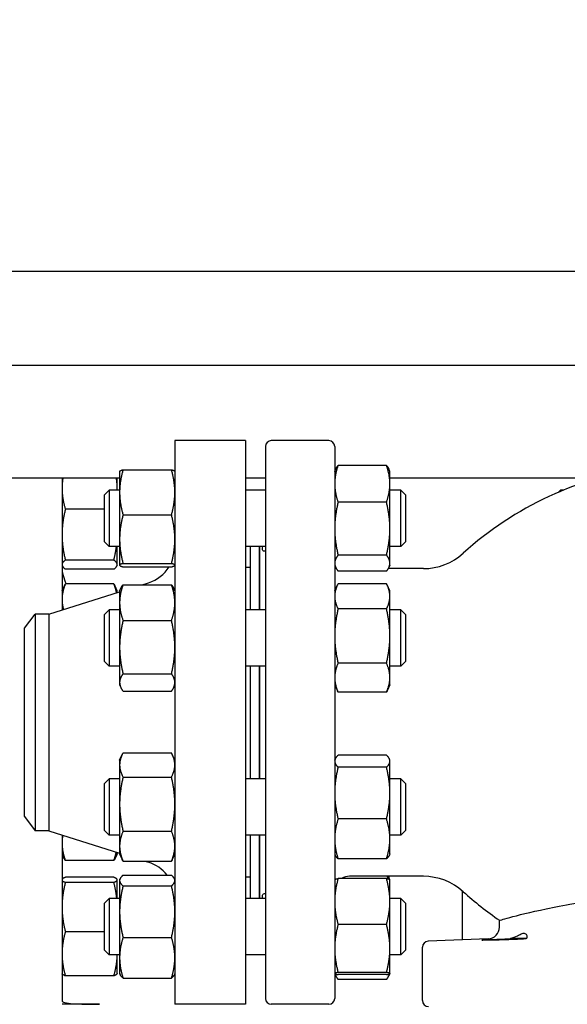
# Model space of a CAD drawing. Header units: inches. Extents: x 24 to 1128, y -69 to 748.
# Tile 621 of 656: x 605.1 to 612.38, y 682.92 to 696.02. Entities that reach past the tile are written whole.
import ezdxf

# ---------------------------------------------------------------- set-up
doc = ezdxf.new("R2010")
doc.units = ezdxf.units.IN
doc.header["$LTSCALE"] = 32
doc.header["$MEASUREMENT"] = 0
doc.layers.add('Dimension (ANSI)', color=7, linetype='Continuous', lineweight=25)
doc.layers.add('Visible (ANSI)', color=7, linetype='Continuous', lineweight=30)
doc.styles.add('Note Text (ANSI)', font='tahoma.ttf')
doc.dimstyles.new('SB Fraction-16 (ANSI)', dxfattribs={"dimscale": 32, "dimtxt": 0.125, "dimasz": 0.098425, "dimexe": 0.125, "dimexo": 0.0625, "dimgap": 0.031496, "dimtad": 0, "dimtih": 1, "dimtoh": 1, "dimdec": 4, "dimrnd": 1e-08, "dimzin": 0, "dimdsep": 46, "dimlunit": 5, "dimtxsty": 'Note Text (ANSI)', "dimcen": 0.09, "dimdle": 0.393701, "dimclrd": 256, "dimclre": 256, "dimclrt": 256, "dimadec": 0, "dimazin": 3, "dimtfac": 0.96, "dimtofl": 0, "dimtmove": 0, "dimatfit": 3, "dimfxl": 1, "dimfrac": 2, "dimtolj": 1, "dimtzin": 12, "dimlwd": -1, "dimlwe": -1, "dimarcsym": 0})

# ---------------------------------------------------------------- blocks, each defined once
blk = doc.blocks.new('*D17')
at = {"layer": 'Defpoints', "color": 0, "transparency": 16777216}
for p in [(732.281, 712.826), (489.281, 692.669), (732.281, 692.669)]:
    blk.add_point(p, dxfattribs=at)
at = {"layer": 'Dimension (ANSI)', "transparency": 16777216}
for p, q in [((489.281, 694.669), (489.281, 716.826)), ((732.281, 694.669), (732.281, 716.826)), ((492.43, 712.826), (605.57, 712.826)), ((729.131, 712.826), (615.991, 712.826))]:
    blk.add_line(p, q, dxfattribs=at)
for points in [[(492.43, 713.351), (492.43, 712.301), (489.281, 712.826)], [(729.131, 713.351), (729.131, 712.301), (732.281, 712.826)]]:
    blk.add_solid(points, dxfattribs=at)
at = {"layer": 'Dimension (ANSI)', "transparency": 16777216, "insert": (606.578, 714.909), "char_height": 4, "attachment_point": 1, "style": 'Note Text (ANSI)'}
blk.add_mtext('\\A1;243', dxfattribs=at)

msp = doc.modelspace()

# ---------------------------------------------------------------- linework, layer by layer
at = {"layer": 'Visible (ANSI)'}
for p, q in [((628.46813, 692.66853), (595.87438, 692.66853)), ((630.90095, 691.41853), (556.53063, 691.41853)), ((607.16063, 690.41853), (607.16063, 682.91853)), ((608.10063, 690.41853), (607.16063, 690.41853)), ((608.10063, 690.41853), (608.10063, 682.91853)), ((609.20689, 690.41853), (608.44311, 690.41853)), ((608.36437, 690.33979), (608.36437, 682.99727)), ((609.28563, 690.33979), (609.28563, 682.99727)), ((606.42663, 690.00974), (606.42719, 690.01094)), ((606.42663, 690.00974), (606.42663, 689.73019)), ((606.47172, 690.03091), (607.11555, 690.03091)), ((607.16063, 690.00974), (607.16007, 690.01094)), ((609.28563, 690.00974), (609.29941, 690.03927)), ((609.97455, 690.08871), (609.33072, 690.08871)), ((610.01963, 690.00974), (610.00586, 690.03927)), ((610.01963, 689.8439), (610.01963, 690.00974)), ((606.42663, 689.91853), (593.89163, 689.91853)), ((605.66063, 689.91853), (605.66063, 688.16343)), ((606.39463, 689.78323), (606.39463, 689.91853)), ((608.36437, 689.91853), (608.10063, 689.91853)), ((612.78834, 689.91853), (610.01963, 689.91853)), ((606.22563, 689.69724), (606.28813, 689.75974)), ((606.28813, 689.75974), (606.28813, 689.00974)), ((606.42663, 689.75974), (606.28813, 689.75974)), ((606.39463, 689.75974), (606.39463, 689.78323)), ((608.36437, 689.75974), (608.10063, 689.75974)), ((610.01963, 689.2471), (610.01963, 689.8439)), ((610.16313, 689.75974), (610.01963, 689.75974)), ((610.16313, 689.00974), (610.16313, 689.75974)), ((610.22563, 689.69724), (610.16313, 689.75974)), ((612.2546, 689.72871), (612.28563, 689.75974)), ((612.28563, 689.75974), (612.28563, 689.74185)), ((612.32895, 689.75974), (612.28563, 689.75974)), ((606.22563, 689.07224), (606.22563, 689.69724)), ((606.42663, 689.73019), (606.42663, 689.1064)), ((610.22563, 689.69724), (610.22563, 689.07224)), ((606.22563, 689.50525), (605.70572, 689.50525)), ((609.97455, 689.59909), (609.33072, 689.59909)), ((606.47172, 689.42948), (607.11555, 689.42948)), ((610.01963, 688.78794), (610.01963, 689.2471)), ((606.42663, 689.1064), (606.42663, 688.76094)), ((606.22563, 689.07224), (606.28813, 689.00974)), ((606.42663, 689.00974), (606.28813, 689.00974)), ((606.39463, 688.76851), (606.39463, 689.00974)), ((608.36437, 689.00974), (608.10063, 689.00974)), ((608.16063, 689.00974), (608.16063, 688.16862)), ((608.28063, 689.00974), (608.28063, 688.16862)), ((608.28563, 689.00974), (608.28563, 688.16862)), ((610.16313, 689.00974), (610.01963, 689.00974)), ((610.22563, 689.07224), (610.16313, 689.00974)), ((606.34955, 688.82877), (605.70572, 688.82877)), ((609.97455, 688.89511), (609.33072, 688.89511)), ((605.66063, 688.75974), (605.66478, 688.75084)), ((606.34955, 688.70826), (605.70572, 688.70826)), ((606.39463, 688.75974), (606.39048, 688.75084)), ((606.39463, 688.75974), (606.39463, 688.76851)), ((606.42663, 688.76094), (606.42663, 688.75974)), ((606.42663, 688.75974), (606.42719, 688.75853)), ((606.47172, 688.78331), (607.11555, 688.78331)), ((606.47172, 688.73857), (607.11555, 688.73857)), ((607.16063, 688.75974), (607.16007, 688.75853)), ((608.16063, 688.72853), (608.10063, 688.72853)), ((609.28563, 688.75974), (609.29941, 688.7302)), ((610.46509, 688.71577), (609.99838, 688.71577)), ((610.01963, 688.75974), (610.00586, 688.7302)), ((610.01963, 688.75974), (610.01963, 688.78794)), ((608.28563, 688.60853), (608.28063, 688.60853)), ((609.97455, 688.68076), (609.33072, 688.68076)), ((605.66063, 688.41862), (605.68976, 688.48108)), ((606.34955, 688.51212), (605.70572, 688.51212)), ((606.39463, 688.41862), (606.36551, 688.48108)), ((606.42663, 688.41862), (606.44261, 688.45289)), ((606.47172, 688.50096), (607.11555, 688.50096)), ((606.72628, 688.50096), (606.81161, 688.52798)), ((607.16063, 688.41862), (607.14465, 688.45289)), ((609.28563, 688.41862), (609.32342, 688.49966)), ((609.97455, 688.51474), (609.33072, 688.51474)), ((610.01963, 688.41862), (609.98184, 688.49966)), ((605.4873, 688.10853), (606.42663, 688.40605)), ((606.39463, 688.39591), (606.39463, 688.41862)), ((606.42663, 688.41862), (606.42663, 688.26211)), ((610.01963, 688.34688), (610.01963, 688.41862)), ((610.01963, 687.81846), (610.01963, 688.34688)), ((606.22563, 688.10612), (606.28813, 688.16862)), ((606.28813, 688.16862), (606.28813, 687.41862)), ((606.42663, 688.16862), (606.28813, 688.16862)), ((606.42663, 688.26211), (606.42663, 687.6696)), ((608.36437, 688.16862), (608.10063, 688.16862)), ((609.97455, 688.17902), (609.33072, 688.17902)), ((610.16313, 688.16862), (610.01963, 688.16862)), ((610.16313, 687.41862), (610.16313, 688.16862)), ((610.22563, 688.10612), (610.16313, 688.16862)), ((605.16063, 687.92103), (605.30451, 688.10853)), ((605.4873, 688.10853), (605.30451, 688.10853)), ((605.30451, 688.10853), (605.30451, 685.22853)), ((605.4873, 688.10853), (605.4873, 685.22853)), ((606.22563, 687.48112), (606.22563, 688.10612)), ((610.22563, 688.10612), (610.22563, 687.48112)), ((605.16063, 685.41603), (605.16063, 687.92103)), ((606.47172, 688.02327), (607.11555, 688.02327)), ((610.01963, 687.2652), (610.01963, 687.81846)), ((606.42663, 687.6696), (606.42663, 687.20111)), ((606.22563, 687.48112), (606.28813, 687.41862)), ((606.42663, 687.41862), (606.28813, 687.41862)), ((608.36437, 687.41862), (608.10063, 687.41862)), ((608.16063, 687.41862), (608.16063, 685.91844)), ((608.28063, 687.41862), (608.28063, 685.91844)), ((608.28563, 687.41862), (608.28563, 685.91844)), ((609.97455, 687.45791), (609.33072, 687.45791)), ((610.16313, 687.41862), (610.01963, 687.41862)), ((610.22563, 687.48112), (610.16313, 687.41862)), ((606.47172, 687.31593), (607.11555, 687.31593)), ((610.01963, 687.16862), (610.01963, 687.2652)), ((606.42663, 687.20111), (606.42663, 687.16862)), ((606.42663, 687.16862), (606.44261, 687.13435)), ((607.16063, 687.16862), (607.14465, 687.13435)), ((609.28563, 687.16862), (609.32342, 687.08758)), ((610.01963, 687.16862), (609.98184, 687.08758)), ((606.47172, 687.08628), (607.11555, 687.08628)), ((609.97455, 687.0725), (609.33072, 687.0725)), ((606.42663, 686.16844), (606.46069, 686.24148)), ((606.47172, 686.26374), (607.11555, 686.26374)), ((607.16063, 686.16844), (607.12657, 686.24148)), ((609.97455, 686.23256), (609.33072, 686.23256)), ((606.42663, 686.16844), (606.42663, 686.10304)), ((606.42663, 686.10304), (606.42663, 685.58219)), ((609.28563, 686.16844), (609.29297, 686.18417)), ((609.97455, 686.07363), (609.33072, 686.07363)), ((610.01963, 686.16844), (610.0123, 686.18417)), ((610.01963, 686.1531), (610.01963, 686.16844)), ((610.01963, 685.72907), (610.01963, 686.1531)), ((606.47172, 685.94234), (607.11555, 685.94234)), ((606.22563, 685.85594), (606.28813, 685.91844)), ((606.22563, 685.23094), (606.22563, 685.85594)), ((606.28813, 685.91844), (606.28813, 685.16844)), ((606.42663, 685.91844), (606.28813, 685.91844)), ((608.36437, 685.91844), (608.10063, 685.91844)), ((610.16313, 685.91844), (610.01963, 685.91844)), ((610.16313, 685.16844), (610.16313, 685.91844)), ((610.22563, 685.85594), (610.16313, 685.91844)), ((610.22563, 685.85594), (610.22563, 685.23094)), ((610.01963, 685.11942), (610.01963, 685.72907)), ((606.42663, 685.58219), (606.42663, 685.02259)), ((605.16063, 685.41603), (605.30451, 685.22853)), ((609.97455, 685.38451), (609.33072, 685.38451)), ((605.4873, 685.22853), (605.30451, 685.22853)), ((605.4873, 685.22853), (606.42663, 684.93101)), ((605.66063, 685.17363), (605.66063, 682.96684)), ((606.22563, 685.23094), (606.28813, 685.16844)), ((606.42663, 685.16844), (606.28813, 685.16844)), ((606.47172, 685.22204), (607.11555, 685.22204)), ((608.36437, 685.16844), (608.10063, 685.16844)), ((608.16063, 685.16844), (608.16063, 684.32732)), ((608.28063, 685.16844), (608.28063, 684.32732)), ((608.28563, 685.16844), (608.28563, 684.32732)), ((610.16313, 685.16844), (610.01963, 685.16844)), ((610.22563, 685.23094), (610.16313, 685.16844)), ((606.42663, 685.02259), (606.42663, 684.91844)), ((610.01963, 684.91844), (610.01963, 685.11942)), ((605.66063, 684.91844), (605.68011, 684.87667)), ((606.39463, 684.91844), (606.37516, 684.87667)), ((606.39463, 684.91844), (606.39463, 684.94115)), ((606.42663, 684.91844), (606.46069, 684.8454)), ((607.16063, 684.91844), (607.12657, 684.8454)), ((609.28563, 684.91844), (609.29297, 684.90271)), ((610.01963, 684.91844), (610.0123, 684.90271)), ((606.34955, 684.83189), (605.70572, 684.83189)), ((606.47172, 684.82314), (607.11555, 684.82314)), ((606.76721, 684.82314), (606.81161, 684.80908)), ((609.97455, 684.85432), (609.33072, 684.85432)), ((606.47172, 684.6365), (607.11555, 684.6365)), ((608.28563, 684.72853), (608.28063, 684.72853)), ((605.66063, 684.57732), (605.66193, 684.5801)), ((606.34955, 684.60844), (605.70572, 684.60844)), ((606.34955, 684.54068), (605.70572, 684.54068)), ((606.39463, 684.57732), (606.39334, 684.5801)), ((606.39463, 684.57456), (606.39463, 684.57732)), ((606.39463, 684.32732), (606.39463, 684.57456)), ((606.42663, 684.57732), (606.43255, 684.59)), ((606.42663, 684.57732), (606.42663, 684.5649)), ((606.42663, 684.5649), (606.42663, 684.15121)), ((607.16063, 684.57732), (607.15472, 684.59)), ((608.16063, 684.60853), (608.10063, 684.60853)), ((609.28563, 684.57732), (609.28586, 684.57782)), ((609.97455, 684.59117), (609.33072, 684.59117)), ((610.46509, 684.62129), (609.48248, 684.62129)), ((610.0194, 684.57782), (610.00586, 684.60686)), ((610.01963, 684.57732), (610.0194, 684.57782)), ((610.01963, 684.28609), (610.01963, 684.57732)), ((606.47172, 684.49329), (607.11555, 684.49329)), ((610.98544, 683.77562), (610.98544, 684.42485)), ((606.22563, 684.26482), (606.28813, 684.32732)), ((606.22563, 683.63982), (606.22563, 684.26482)), ((606.28813, 684.32732), (606.28813, 683.57732)), ((606.42663, 684.32732), (606.28813, 684.32732)), ((608.36437, 684.32732), (608.10063, 684.32732)), ((610.16313, 684.32732), (610.01963, 684.32732)), ((610.01963, 683.66159), (610.01963, 684.28609)), ((610.16313, 683.57732), (610.16313, 684.32732)), ((610.22563, 684.26482), (610.16313, 684.32732)), ((610.22563, 684.26482), (610.22563, 683.63982)), ((606.42663, 684.15121), (606.42663, 683.53863)), ((609.97455, 683.98101), (609.33072, 683.98101)), ((611.47658, 683.94605), (611.47658, 684.03592)), ((606.22563, 683.88456), (605.70572, 683.88456)), ((606.47172, 683.80912), (607.11555, 683.80912)), ((611.32515, 683.78869), (610.52867, 683.75806)), ((611.8341, 683.79451), (611.62094, 683.79451)), ((606.22563, 683.63982), (606.28813, 683.57732)), ((610.01963, 683.32782), (610.01963, 683.66159)), ((610.22563, 683.63982), (610.16313, 683.57732)), ((610.45296, 682.96774), (610.45296, 683.67937)), ((606.42663, 683.57732), (606.28813, 683.57732)), ((606.39463, 683.32732), (606.39463, 683.57732)), ((606.42663, 683.53863), (606.42663, 683.32732)), ((608.36437, 683.57732), (608.10063, 683.57732)), ((610.16313, 683.57732), (610.01963, 683.57732)), ((605.66063, 683.32732), (605.66193, 683.32455)), ((606.39463, 683.32732), (606.39334, 683.32455)), ((606.42663, 683.32732), (606.43255, 683.31464)), ((607.16063, 683.32732), (607.15472, 683.31464)), ((609.28563, 683.32732), (609.28586, 683.32683)), ((609.28586, 683.32683), (609.29941, 683.29779)), ((609.97455, 683.34216), (609.33072, 683.34216)), ((610.0194, 683.32683), (610.00586, 683.29779)), ((610.01963, 683.32732), (610.0194, 683.32683)), ((610.01963, 683.32732), (610.01963, 683.32782)), ((606.34955, 683.2962), (605.70572, 683.2962)), ((606.47172, 683.26815), (607.11555, 683.26815)), ((609.97455, 683.31347), (609.33072, 683.31347)), ((609.97455, 683.24835), (609.33072, 683.24835)), ((606.16063, 682.91986), (605.66063, 682.91986)), ((605.66063, 682.91986), (605.66063, 682.91853)), ((608.10063, 682.91853), (607.16063, 682.91853)), ((609.20689, 682.91853), (608.44311, 682.91853))]:
    msp.add_line(p, q, dxfattribs=at)
for centre, radius, start, end in [((608.44311, 690.33979), 0.07874, 90, 180), ((609.20689, 690.33979), 0.07874, 0, 90), ((614.03563, 685.56617), 4.52756, 97.494717, 132.205446), ((610.46509, 689.50318), 0.7874, 270, 312.205446), ((606.16063, 688.74333), 0.5, 180, 207.543912), ((606.66063, 689.00464), 0.5, 287.574716, 327.84865), ((608.30827, 688.16459), 0.47244, 92.746474, 93.353718), ((606.66063, 684.33242), 0.5, 37.457, 72.425284), ((609.48248, 684.42444), 0.19685, 90, 122.109609), ((610.46509, 683.83388), 0.7874, 47.794554, 90), ((614.03563, 687.77089), 4.52756, 227.794554, 235.582611), ((611.3191, 683.94605), 0.15748, 272.202598, 0), ((610.5317, 683.67937), 0.07874, 92.202598, 180), ((608.44311, 682.99727), 0.07874, 180, 270), ((609.20689, 682.99727), 0.07874, 270, 0), ((610.5317, 682.96774), 0.07874, 180, 270)]:
    msp.add_arc(centre, radius, start, end, dxfattribs=at)
for points, weights in [([(606.47172, 690.03091), (606.42663, 689.86975), (606.42663, 689.73019)], [1, 1.0379548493, 1]), ([(606.42719, 690.01094), (606.43152, 690.02022), (606.47172, 690.03091)], [1.00755250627, 1.03370208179, 1]), ([(607.16063, 689.73019), (607.16063, 689.86975), (607.11555, 690.03091)], [1, 1.0379548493, 1]), ([(607.11555, 690.03091), (607.15575, 690.02022), (607.16007, 690.01094)], [1, 1.03370208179, 1.00755250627]), ([(609.33072, 690.08871), (609.28563, 689.95751), (609.28563, 689.8439)], [1, 1.0379548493, 1]), ([(609.29941, 690.03927), (609.31037, 690.06278), (609.33072, 690.08871)], [1.01872332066, 1.01678146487, 1]), ([(610.01963, 689.8439), (610.01963, 689.95751), (609.97455, 690.08871)], [1, 1.0379548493, 1]), ([(609.97455, 690.08871), (609.9949, 690.06278), (610.00586, 690.03927)], [1, 1.01678146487, 1.01872332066]), ([(605.67192, 689.91853), (605.66063, 689.84959), (605.66063, 689.78323)], [1.0189754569, 1.01917066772, 1]), ([(606.39463, 689.78323), (606.39463, 689.84959), (606.38334, 689.91853)], [1, 1.01917066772, 1.0189754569]), ([(605.66063, 689.78323), (605.66063, 689.65422), (605.70572, 689.50525)], [1, 1.0379548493, 1]), ([(606.39429, 689.75974), (606.39463, 689.77149), (606.39463, 689.78323)], [1.00609010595, 1.0033387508, 1]), ([(609.28563, 689.8439), (609.28563, 689.73028), (609.33072, 689.59909)], [1, 1.0379548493, 1]), ([(609.97455, 689.59909), (610.01963, 689.73028), (610.01963, 689.8439)], [1, 1.0379548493, 1]), ([(606.42663, 689.73019), (606.42663, 689.59063), (606.47172, 689.42948)], [1, 1.0379548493, 1]), ([(607.11555, 689.42948), (607.16063, 689.59063), (607.16063, 689.73019)], [1, 1.0379548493, 1]), ([(605.70572, 689.50525), (605.66063, 689.32398), (605.66063, 689.16701)], [1, 1.0379548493, 1]), ([(609.33072, 689.59909), (609.28563, 689.41046), (609.28563, 689.2471)], [1, 1.0379548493, 1]), ([(610.01963, 689.2471), (610.01963, 689.41046), (609.97455, 689.59909)], [1, 1.0379548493, 1]), ([(606.47172, 689.42948), (606.42663, 689.25634), (606.42663, 689.1064)], [1, 1.0379548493, 1]), ([(607.16063, 689.1064), (607.16063, 689.25634), (607.11555, 689.42948)], [1, 1.0379548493, 1]), ([(609.28563, 689.2471), (609.28563, 689.08374), (609.33072, 688.89511)], [1, 1.0379548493, 1]), ([(609.97455, 688.89511), (610.01963, 689.08374), (610.01963, 689.2471)], [1, 1.0379548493, 1]), ([(605.66063, 689.16701), (605.66063, 689.01003), (605.70572, 688.82877)], [1, 1.0379548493, 1]), ([(606.42663, 689.1064), (606.42663, 688.95645), (606.47172, 688.78331)], [1, 1.0379548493, 1]), ([(607.11555, 688.78331), (607.16063, 688.95645), (607.16063, 689.1064)], [1, 1.0379548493, 1]), ([(606.34955, 688.82877), (606.37328, 688.92418), (606.38431, 689.00974)], [1, 1.01962606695, 1.01895525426]), ([(605.70572, 688.82877), (605.66063, 688.79648), (605.66063, 688.76851)], [1, 1.0379548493, 1]), ([(606.39463, 688.76851), (606.39463, 688.79648), (606.34955, 688.82877)], [1, 1.0379548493, 1]), ([(609.33072, 688.89511), (609.28563, 688.83768), (609.28563, 688.78794)], [1, 1.0379548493, 1]), ([(610.01963, 688.78794), (610.01963, 688.83768), (609.97455, 688.89511)], [1, 1.0379548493, 1]), ([(605.66063, 688.76851), (605.66063, 688.74055), (605.70572, 688.70826)], [1, 1.0379548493, 1]), ([(606.34955, 688.70826), (606.39463, 688.74055), (606.39463, 688.76851)], [1, 1.0379548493, 1]), ([(606.47172, 688.78331), (606.42663, 688.77132), (606.42663, 688.76094)], [1, 1.0379548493, 1]), ([(606.42663, 688.76094), (606.42663, 688.75055), (606.47172, 688.73857)], [1, 1.0379548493, 1]), ([(607.16063, 688.76094), (607.16063, 688.77132), (607.11555, 688.78331)], [1, 1.0379548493, 1]), ([(607.11555, 688.73857), (607.16063, 688.75055), (607.16063, 688.76094)], [1, 1.0379548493, 1]), ([(609.28563, 688.78794), (609.28563, 688.7382), (609.33072, 688.68076)], [1, 1.0379548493, 1]), ([(609.97455, 688.68076), (610.01963, 688.7382), (610.01963, 688.78794)], [1, 1.0379548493, 1]), ([(605.70572, 688.51212), (605.66063, 688.40013), (605.66063, 688.30315)], [1, 1.0379548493, 1]), ([(605.68976, 688.48108), (605.69682, 688.49622), (605.70572, 688.51212)], [1.01175569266, 1.00727059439, 1]), ([(606.38577, 688.3931), (606.37487, 688.44923), (606.34955, 688.51212)], [1.01876883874, 1.02096700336, 1]), ([(606.34955, 688.51212), (606.35845, 688.49622), (606.36551, 688.48108)], [1, 1.00727059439, 1.01175569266]), ([(606.47172, 688.50096), (606.42663, 688.37296), (606.42663, 688.26211)], [1, 1.0379548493, 1]), ([(606.44261, 688.45289), (606.45331, 688.47584), (606.47172, 688.50096)], [1.01820717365, 1.01515415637, 1]), ([(607.16063, 688.26211), (607.16063, 688.37296), (607.11555, 688.50096)], [1, 1.0379548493, 1]), ([(607.11555, 688.50096), (607.13395, 688.47584), (607.14465, 688.45289)], [1, 1.01515415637, 1.01820717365]), ([(609.33072, 688.51474), (609.28563, 688.42478), (609.28563, 688.34688)], [1, 1.0379548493, 1]), ([(610.01963, 688.34688), (610.01963, 688.42478), (609.97455, 688.51474)], [1, 1.0379548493, 1]), ([(605.66063, 688.30315), (605.66063, 688.23847), (605.67986, 688.16952)], [1, 1.02499806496, 1.01706735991]), ([(609.28563, 688.34688), (609.28563, 688.26898), (609.33072, 688.17902)], [1, 1.0379548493, 1]), ([(609.97455, 688.17902), (610.01963, 688.26898), (610.01963, 688.34688)], [1, 1.0379548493, 1]), ([(606.42663, 688.26211), (606.42663, 688.15126), (606.47172, 688.02327)], [1, 1.0379548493, 1]), ([(607.11555, 688.02327), (607.16063, 688.15126), (607.16063, 688.26211)], [1, 1.0379548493, 1]), ([(609.33072, 688.17902), (609.28563, 687.9858), (609.28563, 687.81846)], [1, 1.0379548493, 1]), ([(610.01963, 687.81846), (610.01963, 687.9858), (609.97455, 688.17902)], [1, 1.0379548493, 1]), ([(606.47172, 688.02327), (606.42663, 687.83374), (606.42663, 687.6696)], [1, 1.0379548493, 1]), ([(607.16063, 687.6696), (607.16063, 687.83374), (607.11555, 688.02327)], [1, 1.0379548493, 1]), ([(609.28563, 687.81846), (609.28563, 687.65113), (609.33072, 687.45791)], [1, 1.0379548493, 1]), ([(609.97455, 687.45791), (610.01963, 687.65113), (610.01963, 687.81846)], [1, 1.0379548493, 1]), ([(606.42663, 687.6696), (606.42663, 687.50546), (606.47172, 687.31593)], [1, 1.0379548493, 1]), ([(607.11555, 687.31593), (607.16063, 687.50546), (607.16063, 687.6696)], [1, 1.0379548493, 1]), ([(609.33072, 687.45791), (609.28563, 687.35464), (609.28563, 687.2652)], [1, 1.0379548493, 1]), ([(610.01963, 687.2652), (610.01963, 687.35464), (609.97455, 687.45791)], [1, 1.0379548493, 1]), ([(606.47172, 687.31593), (606.42663, 687.2544), (606.42663, 687.20111)], [1, 1.0379548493, 1]), ([(607.16063, 687.20111), (607.16063, 687.2544), (607.11555, 687.31593)], [1, 1.0379548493, 1]), ([(609.28563, 687.2652), (609.28563, 687.17577), (609.33072, 687.0725)], [1, 1.0379548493, 1]), ([(609.97455, 687.0725), (610.01963, 687.17577), (610.01963, 687.2652)], [1, 1.0379548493, 1]), ([(606.42663, 687.20111), (606.42663, 687.14782), (606.47172, 687.08628)], [1, 1.0379548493, 1]), ([(607.11555, 687.08628), (607.16063, 687.14782), (607.16063, 687.20111)], [1, 1.0379548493, 1]), ([(609.33072, 687.0725), (609.3269, 687.08012), (609.32342, 687.08758)], [1, 1.00310735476, 1.00570591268]), ([(609.98184, 687.08758), (609.97837, 687.08012), (609.97455, 687.0725)], [1.00570591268, 1.00310735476, 1]), ([(606.47172, 686.26374), (606.42663, 686.17762), (606.42663, 686.10304)], [1, 1.0379548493, 1]), ([(607.16063, 686.10304), (607.16063, 686.17762), (607.11555, 686.26374)], [1, 1.0379548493, 1]), ([(609.33072, 686.23256), (609.28563, 686.18998), (609.28563, 686.1531)], [1, 1.0379548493, 1]), ([(610.01963, 686.1531), (610.01963, 686.18998), (609.97455, 686.23256)], [1, 1.0379548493, 1]), ([(606.42663, 686.10304), (606.42663, 686.02846), (606.47172, 685.94234)], [1, 1.0379548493, 1]), ([(607.11555, 685.94234), (607.16063, 686.02846), (607.16063, 686.10304)], [1, 1.0379548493, 1]), ([(609.28563, 686.1531), (609.28563, 686.11622), (609.33072, 686.07363)], [1, 1.0379548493, 1]), ([(609.33072, 686.07363), (609.28563, 685.88898), (609.28563, 685.72907)], [1, 1.0379548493, 1]), ([(609.97455, 686.07363), (610.01963, 686.11622), (610.01963, 686.1531)], [1, 1.0379548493, 1]), ([(610.01963, 685.72907), (610.01963, 685.88898), (609.97455, 686.07363)], [1, 1.0379548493, 1]), ([(606.47172, 685.94234), (606.42663, 685.74934), (606.42663, 685.58219)], [1, 1.0379548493, 1]), ([(607.16063, 685.58219), (607.16063, 685.74934), (607.11555, 685.94234)], [1, 1.0379548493, 1]), ([(609.28563, 685.72907), (609.28563, 685.56916), (609.33072, 685.38451)], [1, 1.0379548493, 1]), ([(609.97455, 685.38451), (610.01963, 685.56916), (610.01963, 685.72907)], [1, 1.0379548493, 1]), ([(606.42663, 685.58219), (606.42663, 685.41505), (606.47172, 685.22204)], [1, 1.0379548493, 1]), ([(607.11555, 685.22204), (607.16063, 685.41505), (607.16063, 685.58219)], [1, 1.0379548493, 1]), ([(609.33072, 685.38451), (609.28563, 685.24245), (609.28563, 685.11942)], [1, 1.0379548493, 1]), ([(610.01963, 685.11942), (610.01963, 685.24245), (609.97455, 685.38451)], [1, 1.0379548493, 1]), ([(605.67121, 685.17028), (605.66063, 685.11515), (605.66063, 685.06196)], [1.01896806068, 1.01855587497, 1]), ([(606.47172, 685.22204), (606.42663, 685.11516), (606.42663, 685.02259)], [1, 1.0379548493, 1]), ([(607.16063, 685.02259), (607.16063, 685.11516), (607.11555, 685.22204)], [1, 1.0379548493, 1]), ([(605.66063, 685.06196), (605.66063, 684.95518), (605.70572, 684.83189)], [1, 1.0379548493, 1]), ([(606.42663, 685.02259), (606.42663, 684.93003), (606.47172, 684.82314)], [1, 1.0379548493, 1]), ([(607.11555, 684.82314), (607.16063, 684.93003), (607.16063, 685.02259)], [1, 1.0379548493, 1]), ([(609.28563, 685.11942), (609.28563, 684.99638), (609.33072, 684.85432)], [1, 1.0379548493, 1]), ([(609.97455, 684.85432), (610.01963, 684.99638), (610.01963, 685.11942)], [1, 1.0379548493, 1]), ([(606.34955, 684.83189), (606.3713, 684.89136), (606.38235, 684.94504)], [1, 1.0179559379, 1.01892244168]), ([(609.33072, 684.85432), (609.30358, 684.87995), (609.29297, 684.90271)], [1, 1.02250658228, 1.01832112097]), ([(610.0123, 684.90271), (610.00169, 684.87995), (609.97455, 684.85432)], [1.01832112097, 1.02250658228, 1]), ([(605.70572, 684.83189), (605.69014, 684.85516), (605.68011, 684.87667)], [1, 1.01279805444, 1.01696531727]), ([(606.37516, 684.87667), (606.36513, 684.85516), (606.34955, 684.83189)], [1.01696531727, 1.01279805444, 1]), ([(606.47172, 684.82314), (606.4658, 684.83445), (606.46069, 684.8454)], [1, 1.00482700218, 1.0084262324]), ([(607.12657, 684.8454), (607.12147, 684.83445), (607.11555, 684.82314)], [1.0084262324, 1.00482700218, 1]), ([(606.47172, 684.6365), (606.42663, 684.59813), (606.42663, 684.5649)], [1, 1.0379548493, 1]), ([(607.16063, 684.5649), (607.16063, 684.59813), (607.11555, 684.6365)], [1, 1.0379548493, 1]), ([(605.70572, 684.60844), (605.66063, 684.59029), (605.66063, 684.57456)], [1, 1.0379548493, 1]), ([(605.66063, 684.57456), (605.66063, 684.55884), (605.70572, 684.54068)], [1, 1.0379548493, 1]), ([(605.70572, 684.54068), (605.66063, 684.36488), (605.66063, 684.21262)], [1, 1.0379548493, 1]), ([(606.39463, 684.57456), (606.39463, 684.59029), (606.34955, 684.60844)], [1, 1.0379548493, 1]), ([(606.34955, 684.54068), (606.39463, 684.55884), (606.39463, 684.57456)], [1, 1.0379548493, 1]), ([(606.38875, 684.32732), (606.3786, 684.4274), (606.34955, 684.54068)], [1.01757852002, 1.02412986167, 1]), ([(606.42663, 684.5649), (606.42663, 684.53166), (606.47172, 684.49329)], [1, 1.0379548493, 1]), ([(607.11555, 684.49329), (607.16063, 684.53166), (607.16063, 684.5649)], [1, 1.0379548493, 1]), ([(609.33072, 684.59117), (609.28563, 684.42768), (609.28563, 684.28609)], [1, 1.0379548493, 1]), ([(609.28586, 684.57782), (609.28875, 684.58402), (609.33072, 684.59117)], [1.00505167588, 1.03523395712, 1]), ([(610.01963, 684.28609), (610.01963, 684.42768), (609.97455, 684.59117)], [1, 1.0379548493, 1]), ([(609.97455, 684.59117), (610.01651, 684.58402), (610.0194, 684.57782)], [1, 1.03523395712, 1.00505167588]), ([(609.99562, 684.58712), (609.9912, 684.60394), (609.98591, 684.62129)], [1.01477953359, 1.01239763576, 1.0086642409]), ([(609.99838, 684.62129), (610.00254, 684.61399), (610.00586, 684.60686)], [1.01617818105, 1.01813403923, 1.01872332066]), ([(606.47172, 684.49329), (606.42663, 684.30997), (606.42663, 684.15121)], [1, 1.0379548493, 1]), ([(607.16063, 684.15121), (607.16063, 684.30997), (607.11555, 684.49329)], [1, 1.0379548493, 1]), ([(609.28563, 684.28609), (609.28563, 684.1445), (609.33072, 683.98101)], [1, 1.0379548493, 1]), ([(609.97455, 683.98101), (610.01963, 684.1445), (610.01963, 684.28609)], [1, 1.0379548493, 1]), ([(605.66063, 684.21262), (605.66063, 684.06037), (605.70572, 683.88456)], [1, 1.0379548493, 1]), ([(606.42663, 684.15121), (606.42663, 683.99244), (606.47172, 683.80912)], [1, 1.0379548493, 1]), ([(607.11555, 683.80912), (607.16063, 683.99244), (607.16063, 684.15121)], [1, 1.0379548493, 1]), ([(609.33072, 683.98101), (609.28563, 683.80983), (609.28563, 683.66159)], [1, 1.0379548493, 1]), ([(610.01963, 683.66159), (610.01963, 683.80983), (609.97455, 683.98101)], [1, 1.0379548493, 1]), ([(605.70572, 683.88456), (605.66063, 683.72691), (605.66063, 683.59038)], [1, 1.0379548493, 1]), ([(606.47172, 683.80912), (606.42663, 683.66417), (606.42663, 683.53863)], [1, 1.0379548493, 1]), ([(607.16063, 683.53863), (607.16063, 683.66417), (607.11555, 683.80912)], [1, 1.0379548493, 1]), ([(605.66063, 683.59038), (605.66063, 683.45385), (605.70572, 683.2962)], [1, 1.0379548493, 1]), ([(609.28563, 683.66159), (609.28563, 683.51334), (609.33072, 683.34216)], [1, 1.0379548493, 1]), ([(609.97455, 683.34216), (610.01963, 683.51334), (610.01963, 683.66159)], [1, 1.0379548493, 1]), ([(606.34955, 683.2962), (606.39262, 683.44683), (606.39454, 683.57732)], [1, 1.03620311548, 1.00334177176]), ([(606.42663, 683.53863), (606.42663, 683.4131), (606.47172, 683.26815)], [1, 1.0379548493, 1]), ([(607.11555, 683.26815), (607.16063, 683.4131), (607.16063, 683.53863)], [1, 1.0379548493, 1]), ([(605.70572, 683.2962), (605.66808, 683.31136), (605.66193, 683.32455)], [1, 1.0314924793, 1.01072411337]), ([(606.39334, 683.32455), (606.38719, 683.31136), (606.34955, 683.2962)], [1.01072411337, 1.0314924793, 1]), ([(609.33072, 683.34216), (609.28563, 683.33448), (609.28563, 683.32782)], [1, 1.0379548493, 1]), ([(609.28563, 683.32782), (609.28563, 683.32116), (609.33072, 683.31347)], [1, 1.0379548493, 1]), ([(609.28993, 683.32354), (609.29931, 683.28837), (609.33072, 683.24835)], [1.01627140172, 1.02614354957, 1]), ([(610.01963, 683.32782), (610.01963, 683.33448), (609.97455, 683.34216)], [1, 1.0379548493, 1]), ([(609.97455, 683.31347), (610.01963, 683.32116), (610.01963, 683.32782)], [1, 1.0379548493, 1]), ([(609.97455, 683.24835), (610.00596, 683.28837), (610.01534, 683.32354)], [1, 1.02614354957, 1.01627140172]), ([(606.47172, 683.26815), (606.44272, 683.29283), (606.43255, 683.31464)], [1, 1.02408927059, 1.01760047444]), ([(607.15472, 683.31464), (607.14455, 683.29283), (607.11555, 683.26815)], [1.01760047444, 1.02408927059, 1])]:
    msp.add_rational_spline(points, weights, degree=2, dxfattribs=at)
for points, knots in [([(608.36437, 688.94527), (608.36043, 688.94522), (608.35673, 688.94545), (608.33511, 688.94864), (608.325, 688.95977), (608.325, 688.98698), (608.32727, 688.99764), (608.3316, 689.00981)], [1.503325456, 1.503325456, 1.503325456, 1.503325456, 1.572820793, 1.572820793, 1.940397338, 1.940397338, 2.11460476, 2.11460476, 2.11460476, 2.11460476]), ([(608.3316, 684.32725), (608.32727, 684.33942), (608.325, 684.35008), (608.325, 684.37729), (608.33511, 684.38842), (608.35673, 684.39161), (608.36043, 684.39184), (608.36437, 684.39179)], [1.765516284, 1.765516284, 1.765516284, 1.765516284, 1.939723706, 1.939723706, 2.307300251, 2.307300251, 2.376795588, 2.376795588, 2.376795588, 2.376795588]), ([(611.47658, 684.03592), (611.47658, 684.03592), (611.47698, 684.03603), (611.4809, 684.03716), (611.49015, 684.03982), (611.52824, 684.0506), (611.5643, 684.06073), (611.71926, 684.10243), (611.88416, 684.14488), (612.31814, 684.23628), (612.58702, 684.28437), (613.18402, 684.35774), (613.50489, 684.38264), (614.15419, 684.39655), (614.47401, 684.38658), (615.07831, 684.33849), (615.3572, 684.30163), (615.83145, 684.22154), (616.02851, 684.17956), (616.327, 684.10928), (616.43454, 684.08049), (616.53839, 684.05194), (616.56325, 684.04489), (616.58916, 684.03751), (616.59469, 684.03592), (616.59469, 684.03592)], [-20.56905697, -20.56905697, -20.56905697, -20.56905697, -20.37038726, -20.37038726, -19.59073988, -19.59073988, -18.43169748, -18.43169748, -15.91322618, -15.91322618, -13.31950336, -13.31950336, -10.79417671, -10.79417671, -8.3570465, -8.3570465, -5.96844078, -5.96844078, -3.74429408, -3.74429408, -1.73987466, -1.73987466, -0.73995163, -0.73995163, 0, 0, 0, 0]), ([(611.62094, 683.79451), (611.65609, 683.80219), (611.68807, 683.81614), (611.73358, 683.83913), (611.74908, 683.84779), (611.77238, 683.85892), (611.78162, 683.86267), (611.79595, 683.86562), (611.80126, 683.86585), (611.81236, 683.8641), (611.81762, 683.86158), (611.83234, 683.85024), (611.83929, 683.8369), (611.84341, 683.81216), (611.84116, 683.80107), (611.8341, 683.79451)], [-1.33358191, -1.33358191, -1.33358191, -1.33358191, -1.03717278, -1.03717278, -0.85065307, -0.85065307, -0.71563279, -0.71563279, -0.62320795, -0.62320795, -0.50764723, -0.50764723, -0.24435967, -0.24435967, 0, 0, 0, 0]), ([(611.81623, 683.78869), (611.80916, 683.78809), (611.80042, 683.78745), (611.76988, 683.78546), (611.74351, 683.78402), (611.68245, 683.78112), (611.64234, 683.77946), (611.55816, 683.77643), (611.51408, 683.77506), (611.43547, 683.77293), (611.39599, 683.77203), (611.32807, 683.77084), (611.29964, 683.77055), (611.25984, 683.77055), (611.24601, 683.77084), (611.23693, 683.77203), (611.24168, 683.77293), (611.26598, 683.77506), (611.2874, 683.77643), (611.34471, 683.77946), (611.3806, 683.78112), (611.41778, 683.78269), (611.44948, 683.78402), (611.48607, 683.78546), (611.54162, 683.78745), (611.56028, 683.78809), (611.57844, 683.78869)], [-2.85210649, -2.85210649, -2.85210649, -2.85210649, -2.71940527, -2.71940527, -2.45467957, -2.45467957, -2.14423866, -2.14423866, -1.83379774, -1.83379774, -1.53056876, -1.53056876, -1.22733979, -1.22733979, -0.92411081, -0.92411081, -0.62088183, -0.62088183, -0.31044092, -0.31044092, 0, 0, 0, 0.2647257, 0.2647257, 0.39742692, 0.39742692, 0.39742692, 0.39742692]), ([(605.66063, 682.96684), (605.66063, 682.95673), (605.67304, 682.94768), (605.724, 682.93414), (605.76257, 682.92956), (605.85158, 682.92371), (605.90777, 682.92201), (606.03092, 682.92013), (606.09787, 682.91986), (606.16063, 682.91986)], [5.7958414, 5.7958414, 5.7958414, 5.7958414, 6.27736494, 6.27736494, 6.75888849, 6.75888849, 7.23717233, 7.23717233, 7.71545616, 7.71545616, 7.71545616, 7.71545616])]:
    msp.add_open_spline(points, degree=3, knots=knots, dxfattribs=at)
for points in [[(611.57844, 683.78869), (611.59373, 683.78919), (611.60803, 683.79129), (611.62094, 683.79451)], [(611.8341, 683.79451), (611.82813, 683.79129), (611.82218, 683.78919), (611.81623, 683.78869)]]:
    msp.add_open_spline(points, degree=3, dxfattribs=at)

# ---------------------------------------------------------------- dimensions: what is measured, and where the dimension line sits
at = {"layer": 'Dimension (ANSI)'}
dim = msp.add_linear_dim(base=(732.28063, 712.82601), p1=(489.28063, 692.66853), p2=(732.28063, 692.66853), dimstyle='SB Fraction-16 (ANSI)', override={"dimgap": 0.031496, "dimtih": 0, "dimtoh": 0, "dimdec": 4, "dimtol": 0, "dimlim": 0, "dimtp": 0, "dimtm": 0, "dimtdec": 2, "dimatfit": 1}, dxfattribs=at)
dim.commit()
dim.dimension.update_dxf_attribs({"geometry": '*D17', "text_midpoint": (610.78063, 712.82601), "dimtype": 160})

doc.saveas('drawing.dxf')
